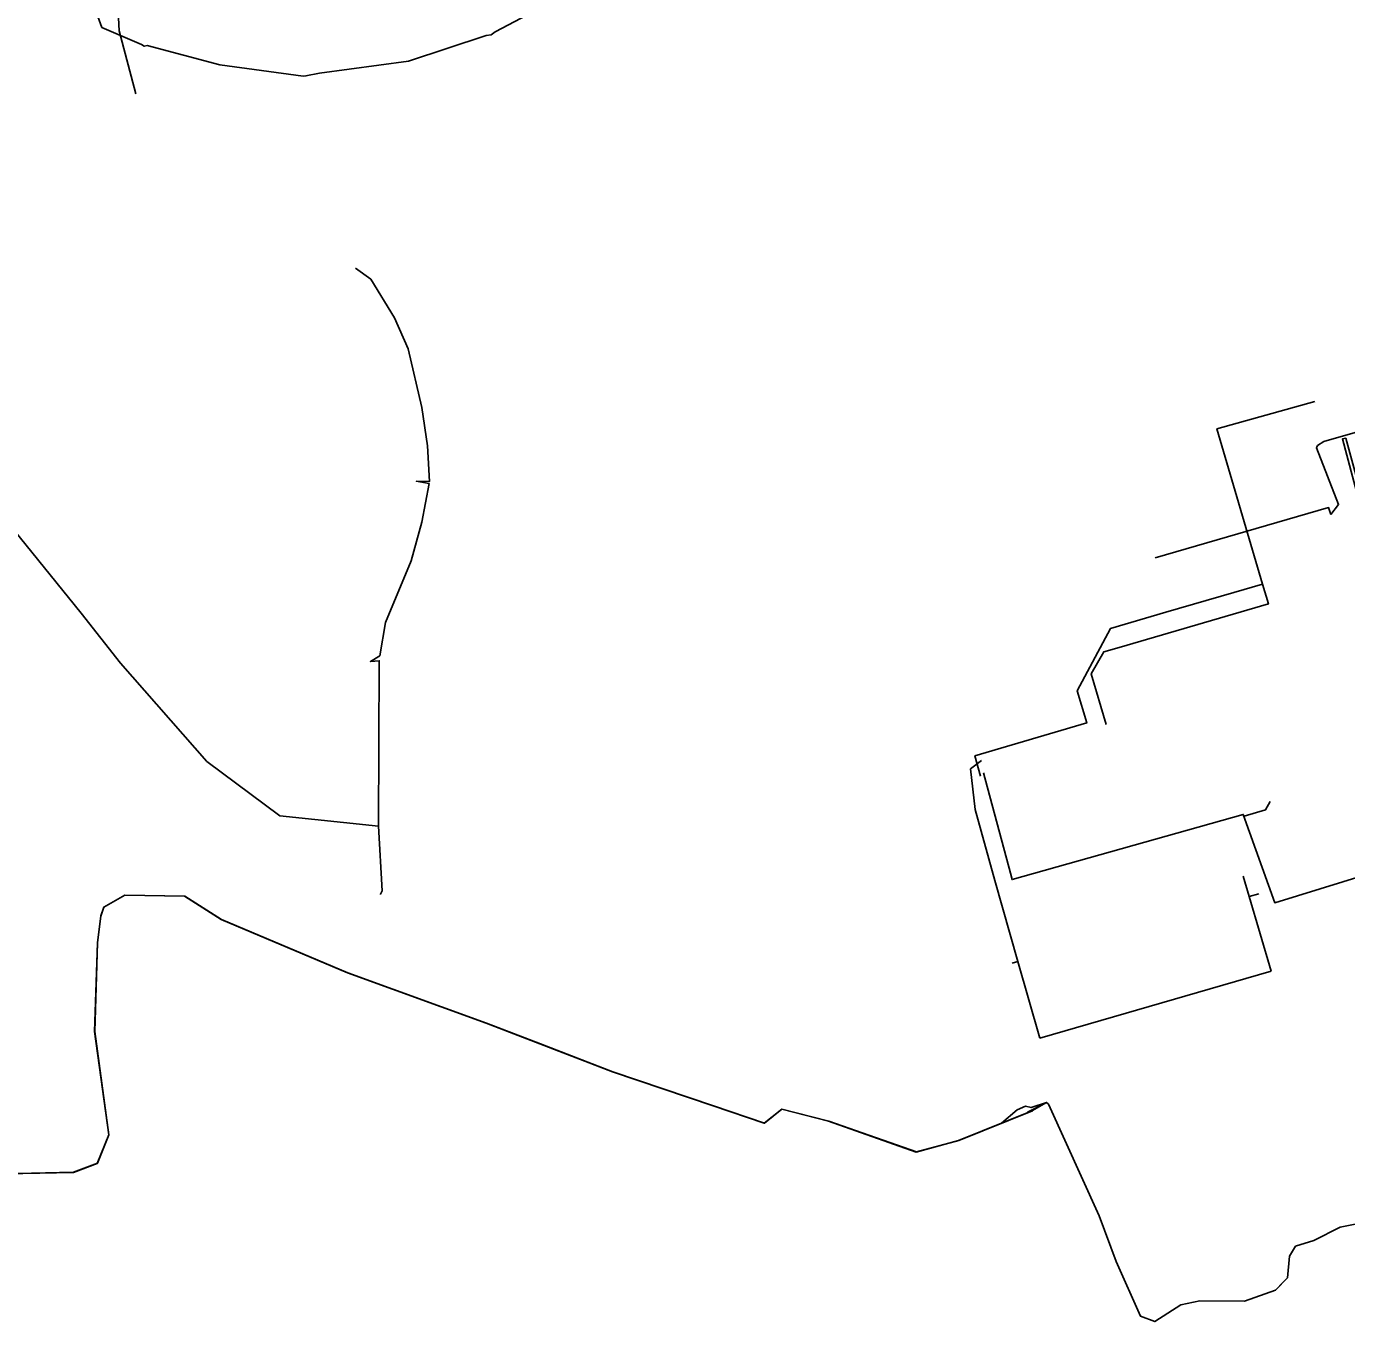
# Model space of a CAD drawing. Extents: x -600309 to -598967, y -1161267 to -1160292.
# Drawn here: x -599799.2 to -599661.8, y -1160778.9 to -1160644.2 of the extents above; entities that cross this region are included whole.
import ezdxf

# ---------------------------------------------------------------- set-up
doc = ezdxf.new("R2010")
doc.units = 0
for name, color, linetype in [('Vrstva 1', 7, 'Continuous'), ('Vrstva 12', 7, 'Continuous'), ('Vrstva 3', 7, 'Continuous'), ('Vrstva 51', 7, 'Continuous'), ('Vrstva 55', 7, 'Continuous'), ('Vrstva 58', 7, 'Continuous')]:
    doc.layers.add(name, color=color, linetype=linetype)

msp = doc.modelspace()

# ---------------------------------------------------------------- linework, layer by layer
at = {"layer": 'Vrstva 1'}
for points in [[(-599665.1, -1160683.17), (-599675.29, -1160686.02), (-599670.54, -1160702.17), (-599669.93, -1160704.23), (-599685.45, -1160708.75), (-599687.06, -1160709.21), (-599688.37, -1160711.5), (-599686.82, -1160716.76)], [(-599658.93, -1160701.7), (-599653.62, -1160720.33), (-599659.77, -1160722.56), (-599657.45, -1160731.68), (-599669.26, -1160735.32), (-599672.55, -1160726.12), (-599696.6, -1160732.91), (-599696.78, -1160732.23), (-599699.59, -1160721.81)], [(-599699.88, -1160722.13), (-599700.47, -1160720.02), (-599688.83, -1160716.61), (-599689.84, -1160713.28), (-599686.38, -1160706.78), (-599680.62, -1160705.1), (-599673.52, -1160703.04), (-599670.54, -1160702.17)], [(-599669.74, -1160724.78), (-599670.23, -1160725.66), (-599672.45, -1160726.3)]]:
    msp.add_lwpolyline(points, dxfattribs=at)
at = {"layer": 'Vrstva 12'}
for points in [[(-599787.81, -1160651.17), (-599789.56, -1160644.6), (-599789.62, -1160643.27)], [(-599745.7, -1160750), (-599751.33, -1160747.84), (-599765.76, -1160742.6), (-599778.91, -1160737.04), (-599782.73, -1160734.61), (-599788.95, -1160734.51), (-599791.13, -1160735.76), (-599791.45, -1160736.69), (-599791.8, -1160739.48), (-599792.09, -1160748.71), (-599791.91, -1160750)], [(-599803.1, -1160763.55), (-599794.29, -1160763.35), (-599791.82, -1160762.41), (-599790.61, -1160759.44), (-599791.91, -1160750)], [(-599697.7, -1160758.24), (-599702.16, -1160760.05), (-599706.57, -1160761.23), (-599715.69, -1160758.03), (-599720.56, -1160756.79), (-599722.38, -1160758.23), (-599727.7, -1160756.43), (-599738.17, -1160752.89), (-599745.7, -1160750)], [(-599696.07, -1160756.87), (-599697.7, -1160758.24)], [(-599695.2, -1160756.48), (-599696.07, -1160756.87)], [(-599660.56, -1160768.69), (-599662.46, -1160769.06), (-599665.19, -1160770.43), (-599667.1, -1160771.05), (-599667.74, -1160772.08), (-599667.94, -1160774.32), (-599669.19, -1160775.6), (-599672.42, -1160776.74), (-599677.08, -1160776.73), (-599679.06, -1160777.13), (-599681.75, -1160778.88), (-599683.24, -1160778.32), (-599685.76, -1160772.63), (-599687.54, -1160767.88), (-599692.83, -1160756.26), (-599693.02, -1160756.08), (-599694.63, -1160756.62), (-599695.2, -1160756.48)]]:
    msp.add_lwpolyline(points, dxfattribs=at)
at = {"layer": 'Vrstva 3'}
msp.add_lwpolyline([(-599661.88, -1160686.97), (-599660.21, -1160693.09), (-599660.57, -1160693.18), (-599662.22, -1160687.05)], close=True, dxfattribs=at)
at = {"layer": 'Vrstva 51'}
for points in [[(-599694.48, -1160756.93), (-599694.5, -1160756.94), (-599702.16, -1160760.05), (-599706.57, -1160761.23), (-599715.69, -1160758.03), (-599720.56, -1160756.79), (-599722.38, -1160758.23), (-599727.7, -1160756.43), (-599738.17, -1160752.89), (-599751.33, -1160747.84), (-599765.76, -1160742.6), (-599778.91, -1160737.04), (-599782.73, -1160734.61), (-599788.95, -1160734.51), (-599791.13, -1160735.76), (-599791.45, -1160736.69), (-599791.8, -1160739.48), (-599792.09, -1160748.71), (-599790.61, -1160759.44), (-599791.82, -1160762.41), (-599794.29, -1160763.35), (-599803.1, -1160763.55)], [(-599660.56, -1160768.69), (-599662.46, -1160769.06), (-599665.19, -1160770.43), (-599667.1, -1160771.05), (-599667.74, -1160772.08), (-599667.94, -1160774.32), (-599669.19, -1160775.6), (-599672.42, -1160776.74), (-599677.08, -1160776.73), (-599679.06, -1160777.13), (-599681.75, -1160778.88), (-599683.24, -1160778.32), (-599685.76, -1160772.63), (-599687.54, -1160767.88), (-599692.83, -1160756.26), (-599693.02, -1160756.08), (-599694.48, -1160756.93)]]:
    msp.add_lwpolyline(points, dxfattribs=at)
at = {"layer": 'Vrstva 55'}
for p, q in [((-599699.79, -1160720.52), (-599700.93, -1160721.37)), ((-599700.93, -1160721.37), (-599700.46, -1160725.62)), ((-599700.46, -1160725.62), (-599698.42, -1160732.98)), ((-599671.92, -1160734.67), (-599670.93, -1160734.38)), ((-599696.59, -1160741.6), (-599696, -1160741.43)), ((-599669.64, -1160742.44), (-599693.71, -1160749.41))]:
    msp.add_line(p, q, dxfattribs=at)
for points in [[(-599742.3, -1160640.42), (-599750.4, -1160644.71), (-599750.84, -1160645.03), (-599751.36, -1160645.11), (-599759.42, -1160647.76), (-599768.7, -1160649.02), (-599770.11, -1160649.3), (-599770.4, -1160649.33), (-599779.07, -1160648.14), (-599786.62, -1160646.13), (-599786.93, -1160646.21), (-599787.22, -1160646.03), (-599791.35, -1160644.25), (-599793.13, -1160639.37)], [(-599806.31, -1160689.4), (-599793.52, -1160705.18), (-599789.41, -1160710.38), (-599780.42, -1160720.62), (-599772.81, -1160726.27), (-599762.56, -1160727.33), (-599762.18, -1160734.06), (-599762.35, -1160734.43), (-599762.18, -1160734.06), (-599762.56, -1160727.33), (-599762.47, -1160710.13), (-599763.39, -1160710.2), (-599762.43, -1160709.61), (-599761.81, -1160706.17), (-599759.17, -1160699.75), (-599758.03, -1160695.73), (-599757.29, -1160691.71), (-599758.62, -1160691.47), (-599757.24, -1160691.49), (-599757.47, -1160687.79), (-599758.05, -1160683.81), (-599759.46, -1160677.7), (-599760.9, -1160674.48), (-599763.37, -1160670.45), (-599764.96, -1160669.29)], [(-599621.38, -1160672.29), (-599621.48, -1160672.1), (-599621.62, -1160671.68), (-599621.48, -1160672.1), (-599631.79, -1160674.76), (-599636.67, -1160676.16), (-599637.36, -1160676.33), (-599637.87, -1160676.85), (-599641.7, -1160677.93), (-599644.66, -1160681.76), (-599664.15, -1160687.33), (-599664.82, -1160687.76), (-599664.92, -1160688), (-599662.62, -1160693.9), (-599663.43, -1160694.91)], [(-599663.43, -1160694.91), (-599663.66, -1160694.2), (-599681.71, -1160699.42)], [(-599698.42, -1160732.98), (-599696, -1160741.43), (-599693.71, -1160749.41)], [(-599672.55, -1160732.54), (-599671.92, -1160734.67), (-599669.64, -1160742.44)]]:
    msp.add_lwpolyline(points, dxfattribs=at)
at = {"layer": 'Vrstva 58'}
for points in [[(-599803.12, -1160763.56), (-599794.31, -1160763.36), (-599791.84, -1160762.42), (-599790.63, -1160759.45), (-599792.11, -1160748.72), (-599791.82, -1160739.49), (-599791.47, -1160736.7), (-599791.15, -1160735.77), (-599788.97, -1160734.52), (-599782.75, -1160734.62), (-599778.93, -1160737.05), (-599765.78, -1160742.61), (-599751.35, -1160747.85)], [(-599751.35, -1160747.85), (-599738.19, -1160752.9), (-599727.72, -1160756.44), (-599722.4, -1160758.24), (-599720.58, -1160756.8), (-599715.71, -1160758.04), (-599715.71, -1160758.04), (-599706.59, -1160761.24), (-599702.18, -1160760.06), (-599694.52, -1160756.95), (-599694.5, -1160756.94), (-599694.48, -1160756.93), (-599693.02, -1160756.08), (-599692.83, -1160756.26), (-599687.54, -1160767.88), (-599685.76, -1160772.63), (-599683.24, -1160778.32), (-599681.75, -1160778.88), (-599679.06, -1160777.13), (-599677.08, -1160776.73), (-599672.42, -1160776.74), (-599669.19, -1160775.6), (-599669.19, -1160775.6), (-599668.35, -1160774.74), (-599667.94, -1160774.32), (-599667.74, -1160772.08), (-599667.1, -1160771.05), (-599665.19, -1160770.43), (-599662.46, -1160769.06), (-599660.56, -1160768.69)], [(-599695.02, -1160757.09), (-599693.02, -1160756.08), (-599692.83, -1160756.26), (-599687.54, -1160767.88), (-599685.76, -1160772.63), (-599683.24, -1160778.32), (-599681.75, -1160778.88), (-599679.06, -1160777.13), (-599677.08, -1160776.73), (-599672.42, -1160776.74), (-599669.19, -1160775.6), (-599667.94, -1160774.32), (-599667.74, -1160772.08), (-599667.1, -1160771.05), (-599665.19, -1160770.43), (-599662.46, -1160769.06), (-599660.56, -1160768.69)]]:
    msp.add_lwpolyline(points, dxfattribs=at)

doc.saveas('drawing.dxf')
